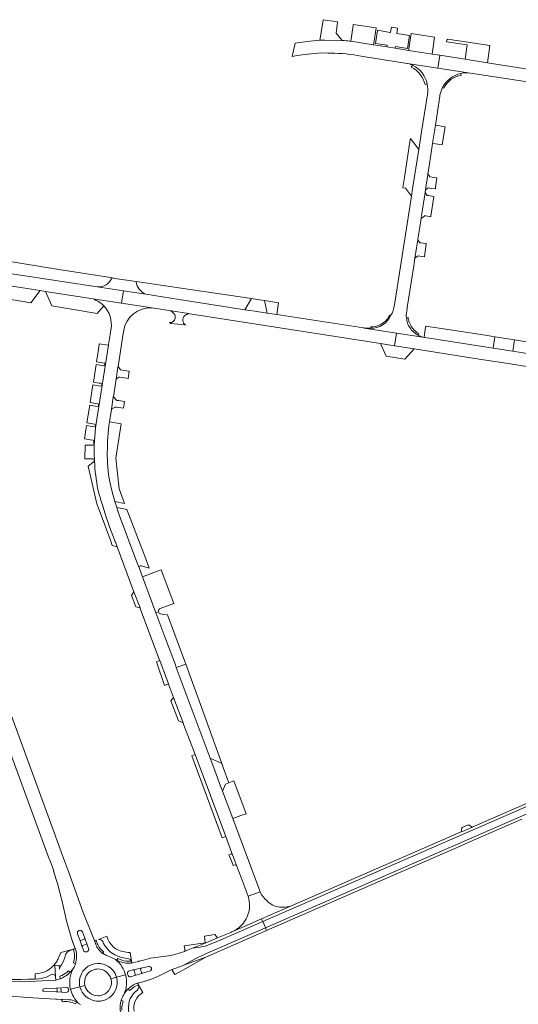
# Model space of a CAD drawing. Header units: metres. Extents: x 166325 to 190320, y 381923 to 404576.
# Tile 1042 of 1056: x 183725 to 184002, y 384244 to 384792. Entities that reach past the tile are written whole.
import ezdxf

# ---------------------------------------------------------------- set-up
doc = ezdxf.new("R2010")
doc.units = ezdxf.units.M
for name, color, linetype, lineweight in [('B-WE-VH-VERHARDING_ASFALT-GV', 8, 'Continuous', 18), ('B-WE-VH-VERHARDING_BETON-GV', 8, 'Continuous', 18), ('B-WE-VH-VERHARDING_BETONSTRAATSTEEN-GV', 8, 'Continuous', 18), ('B-WE-VH-VERHARDING_HALFVERHARDING-GV', 8, 'Continuous', 18)]:
    doc.layers.add(name, color=color, linetype=linetype, lineweight=lineweight)

msp = doc.modelspace()

# ---------------------------------------------------------------- linework, layer by layer
at = {"layer": 'B-WE-VH-VERHARDING_ASFALT-GV', "flags": 128}
for points in [[(183675.841, 384504.224), (183677.374, 384499.794), (183729.82, 384357.12), (183741.173, 384326.113), (183741.959, 384323.914), (183741.989, 384323.972), (183743.994, 384318.446), (183743.823, 384318.379), (183746.088, 384311.449), (183748.702, 384301.482), (183751.111, 384290.738), (183751.952, 384287.314), (183754.228, 384279.764), (183754.245, 384279.722), (183754.687, 384278.609), (183754.793, 384278.456), (183754.814, 384278.271), (183756.117, 384274.803)], [(183767.388, 384277.545), (183766.792, 384279.096), (183766.768, 384279.157), (183765.359, 384282.825), (183760.452, 384295.394), (183752.133, 384318.078), (183749.92, 384323.965), (183749.015, 384326.364), (183744.172, 384339.787), (183704.415, 384448.164)], [(184081.301, 384379.77), (184081.484, 384379.813), (184080.923, 384381.38), (184075.91, 384380.02), (184072.152, 384378.575), (184064.556, 384375.246), (183861.72, 384286.849), (183862.395, 384285.301), (183969.944, 384332.196), (183974.564, 384334.211), (184004.412, 384347.225)], [(184081.301, 384379.77), (184081.484, 384379.813), (184080.923, 384381.38), (184075.91, 384380.02), (184072.152, 384378.575), (184064.556, 384375.246), (183861.72, 384286.849), (183862.395, 384285.301), (183969.944, 384332.196), (183974.564, 384334.211), (184004.412, 384347.225)], [(183859.08, 384306.288), (183858.794, 384306.874), (183852.115, 384304.33)], [(183859.08, 384306.288), (183858.794, 384306.874), (183852.115, 384304.33)], [(183852.115, 384304.33), (183852.33, 384303.757)], [(183852.115, 384304.33), (183852.33, 384303.757)], [(183843.552, 384284.715), (183859.594, 384291.725), (183876.678, 384299.189)], [(183843.552, 384284.715), (183859.594, 384291.725), (183876.678, 384299.189)], [(183790.546, 384255.904), (183790.609, 384255.922), (183792.064, 384256.35), (183794.29, 384257.004), (183794.713, 384257.128), (183794.769, 384257.144), (183799.22, 384258.635), (183802.623, 384260.117), (183809.301, 384263.377), (183809.367, 384263.401), (183815.949, 384265.852), (183822.683, 384269.626), (183828.041, 384272.146), (183861.72, 384286.849), (183861.681, 384286.939), (183860.208, 384290.317)], [(183790.546, 384255.904), (183790.609, 384255.922), (183792.064, 384256.35), (183794.29, 384257.004), (183794.713, 384257.128), (183794.769, 384257.144), (183799.22, 384258.635), (183802.623, 384260.117), (183809.301, 384263.377), (183809.367, 384263.401), (183815.949, 384265.852), (183822.683, 384269.626), (183828.041, 384272.146), (183861.72, 384286.849), (183861.681, 384286.939), (183860.208, 384290.317)], [(183860.208, 384290.317), (183835.262, 384279.418), (183828.26, 384276.65)], [(183828.26, 384276.65), (183835.262, 384279.418), (183860.208, 384290.317)], [(183860.208, 384290.317), (183835.262, 384279.418), (183828.26, 384276.65)], [(183860.208, 384290.317), (183860.191, 384290.357), (183859.594, 384291.725), (183843.552, 384284.715)], [(183758.422, 384280.085), (183757.235, 384283.39)], [(183759.95, 384284.466), (183761.218, 384281.1), (183762.625, 384277.328)], [(183842.51, 384284.26), (183835.06, 384281.142), (183829.13, 384278.66), (183821.695, 384275.678), (183821.517, 384275.607)], [(183759.8, 384276.249), (183758.422, 384280.085)], [(183760.488, 384274.361), (183759.8, 384276.249)], [(183762.625, 384277.328), (183763.349, 384275.376)], [(183816.83, 384273.726), (183816.748, 384273.693), (183813.242, 384272.529), (183810.681, 384271.802), (183807.749, 384271.195), (183804.778, 384270.826)], [(183816.83, 384273.726), (183816.748, 384273.693), (183813.242, 384272.529), (183810.681, 384271.802), (183807.749, 384271.195), (183804.778, 384270.826)], [(183821.517, 384275.607), (183816.83, 384273.726)], [(183821.517, 384275.607), (183816.83, 384273.726)], [(183778.256, 384269.259), (183776.155, 384270.37), (183773.248, 384271.479)], [(183779.108, 384268.797), (183778.906, 384268.915), (183778.256, 384269.259)], [(183779.108, 384268.797), (183778.906, 384268.915), (183778.256, 384269.259)], [(183786.983, 384267.163), (183786.873, 384267.137), (183786.083, 384267.056)], [(183786.983, 384267.163), (183786.873, 384267.137), (183786.083, 384267.056)], [(183793.83, 384268.871), (183791.29, 384268.174), (183791.084, 384268.126), (183787.819, 384267.359), (183787.313, 384267.24), (183786.983, 384267.163)], [(183793.83, 384268.871), (183791.29, 384268.174), (183791.084, 384268.126), (183787.819, 384267.359), (183787.313, 384267.24), (183786.983, 384267.163)], [(183749.927, 384259.637), (183748.929, 384259.055), (183748.085, 384258.672), (183747.497, 384258.474), (183745.133, 384257.68), (183745.121, 384257.676), (183745.036, 384257.647), (183737.47, 384257.318), (183730.37, 384257.008), (183708.167, 384257.309), (183701.939, 384257.675), (183695.746, 384258.429), (183686.14, 384259.933), (183676.575, 384261.679), (183667.336, 384263.821)], [(183786.121, 384262.939), (183788.061, 384263.364), (183788.172, 384263.388), (183789.259, 384263.625), (183792.196, 384264.266), (183792.688, 384264.373)], [(183786.121, 384262.939), (183788.061, 384263.364), (183788.172, 384263.388), (183789.259, 384263.625), (183792.196, 384264.266), (183792.688, 384264.373)], [(183797.278, 384262.692), (183793.421, 384261.563), (183793.011, 384261.44), (183790.403, 384260.657), (183788.979, 384260.229)], [(183797.278, 384262.692), (183793.421, 384261.563), (183793.011, 384261.44), (183790.403, 384260.657), (183788.979, 384260.229)], [(183792.688, 384264.373), (183796.617, 384265.226)], [(183792.688, 384264.373), (183796.617, 384265.226)], [(183783.951, 384260.638), (183778.902, 384259.318)], [(183778.902, 384259.318), (183783.951, 384260.638)], [(183785.062, 384260.928), (183785.009, 384261.146)], [(183785.062, 384260.928), (183785.009, 384261.146)], [(183785.115, 384260.711), (183785.062, 384260.928)], [(183785.115, 384260.711), (183785.062, 384260.928)], [(183788.979, 384260.229), (183786.906, 384259.602)], [(183788.979, 384260.229), (183786.906, 384259.602)], [(183737.959, 384252.01), (183737.967, 384252.295)], [(183738.475, 384252.836), (183745.29, 384253.159), (183748.418, 384253.47)], [(183745.412, 384251.127), (183738.486, 384251.477)], [(183750.762, 384250.85), (183748.54, 384250.968), (183745.412, 384251.127)], [(183748.418, 384253.47), (183750.825, 384253.732)], [(183758.59, 384254.022), (183753.31, 384252.651)], [(183753.31, 384252.651), (183758.59, 384254.022)], [(183789.453, 384255.583), (183790.267, 384255.933), (183790.546, 384255.904)], [(183789.453, 384255.583), (183790.267, 384255.933), (183790.546, 384255.904)], [(183703.981, 384250.325), (183729.264, 384248.053), (183744.909, 384247.169), (183745.89, 384247.114), (183748.984, 384246.971), (183752.598, 384246.795)]]:
    msp.add_lwpolyline(points, dxfattribs=at)
for points in [[(184063.703, 384380.687), (184063.487, 384380.594), (183976.687, 384342.769), (183976.437, 384342.66), (183971.248, 384340.399), (183970.669, 384340.147), (183876.678, 384299.189), (183859.594, 384291.725), (183860.191, 384290.357), (183860.208, 384290.317), (184063.687, 384378.988), (184064.84, 384379.489), (184070.933, 384382.132), (184074.95, 384383.584), (184079.663, 384384.901), (184079.266, 384386.009), (184079.15, 384386.334), (184079.027, 384386.304), (184076.873, 384385.766), (184074.699, 384385.088), (184072.664, 384384.39), (184070.45, 384383.552), (184068.336, 384382.674)], [(184063.703, 384380.687), (184063.487, 384380.594), (183976.687, 384342.769), (183976.437, 384342.66), (183971.248, 384340.399), (183970.669, 384340.147), (183876.678, 384299.189), (183859.594, 384291.725), (183860.191, 384290.357), (183860.208, 384290.317), (184063.687, 384378.988), (184064.84, 384379.489), (184070.933, 384382.132), (184074.95, 384383.584), (184079.663, 384384.901), (184079.266, 384386.009), (184079.15, 384386.334), (184079.027, 384386.304), (184076.873, 384385.766), (184074.699, 384385.088), (184072.664, 384384.39), (184070.45, 384383.552), (184068.336, 384382.674)], [(184079.663, 384384.901), (184074.95, 384383.584), (184070.933, 384382.132), (184064.84, 384379.489), (184063.687, 384378.988), (183860.208, 384290.317), (183861.681, 384286.939), (183861.72, 384286.849), (184064.556, 384375.246), (184072.152, 384378.575), (184075.91, 384380.02), (184080.923, 384381.38), (184080.878, 384381.506), (184079.775, 384384.587)], [(184079.663, 384384.901), (184074.95, 384383.584), (184070.933, 384382.132), (184064.84, 384379.489), (184063.687, 384378.988), (183860.208, 384290.317), (183861.681, 384286.939), (183861.72, 384286.849), (184064.556, 384375.246), (184072.152, 384378.575), (184075.91, 384380.02), (184080.923, 384381.38), (184080.878, 384381.506), (184079.775, 384384.587)], [(183862.395, 384285.301), (183861.72, 384286.849), (183828.041, 384272.146), (183822.683, 384269.626), (183815.949, 384265.852), (183817.27, 384266.344), (183828.54, 384270.54)], [(183862.395, 384285.301), (183861.72, 384286.849), (183828.041, 384272.146), (183822.683, 384269.626), (183815.949, 384265.852), (183817.27, 384266.344), (183828.54, 384270.54)]]:
    msp.add_lwpolyline(points, close=True, dxfattribs=at)
at = {"layer": 'B-WE-VH-VERHARDING_ASFALT-GV'}
for points in [[(183862.669, 384301.731, -0.0891484), (183859.08, 384306.288)], [(183862.669, 384301.731, -0.0891484), (183859.08, 384306.288)], [(183852.33, 384303.757, -0.0659198), (183852.905, 384299.221)], [(183852.33, 384303.757, -0.0659198), (183852.905, 384299.221)], [(183868.789, 384298.45, -0.1577242), (183862.669, 384301.731)], [(183868.789, 384298.45, -0.1577242), (183862.669, 384301.731)], [(183852.469, 384295.448, -0.1312707), (183848.579, 384288.499)], [(183852.469, 384295.448, -0.1312707), (183848.579, 384288.499)], [(183852.905, 384299.221, -0.0545741), (183852.469, 384295.448)], [(183852.905, 384299.221, -0.0545741), (183852.469, 384295.448)], [(183876.678, 384299.189, -0.122078), (183868.789, 384298.45)], [(183876.678, 384299.189, -0.122078), (183868.789, 384298.45)], [(183757.235, 384283.39, -0.4233615), (183758.093, 384285.303)], [(183758.093, 384285.303, -0.4063078), (183759.95, 384284.466)], [(183843.552, 384284.715, -0.0181298), (183842.51, 384284.26)], [(183848.579, 384288.499, -0.0990782), (183843.552, 384284.715)], [(183848.579, 384288.499, -0.0990782), (183843.552, 384284.715)], [(183756.117, 384274.803, -0.1628542), (183756.055, 384266.759)], [(183762.467, 384273.476, -0.4197924), (183760.488, 384274.361)], [(183763.349, 384275.376, -0.4002413), (183762.467, 384273.476)], [(183771.206, 384272.586, -0.15414), (183767.388, 384277.545)], [(183773.248, 384271.479, -0.0562469), (183771.206, 384272.586)], [(183822.392, 384275.669, -0.0069035), (183821.517, 384275.607)], [(183821.517, 384275.607, 0.0069035), (183822.392, 384275.669)], [(183822.392, 384275.669, -0.0069035), (183821.517, 384275.607)], [(183828.26, 384276.65, -0.0410622), (183822.392, 384275.669)], [(183822.392, 384275.669, 0.0410622), (183828.26, 384276.65)], [(183828.26, 384276.65, -0.0410622), (183822.392, 384275.669)], [(183765.106, 384266.338, -0.3200101), (183776.893, 384263.172)], [(183778.256, 384269.259, -0.0889948), (183782.082, 384264.984)], [(183778.256, 384269.259, -0.0889948), (183782.082, 384264.984)], [(183782.082, 384264.984, 0.0889948), (183778.256, 384269.259)], [(183786.083, 384267.056, -0.1383556), (183779.108, 384268.797)], [(183786.083, 384267.056, -0.1383556), (183779.108, 384268.797)], [(183804.778, 384270.826, 0.0519792), (183793.83, 384268.871)], [(183804.778, 384270.826, 0.0519792), (183793.83, 384268.871)], [(183753.182, 384262.068, -0.0808839), (183749.927, 384259.637)], [(183753.31, 384252.651, -0.1903715), (183754.945, 384264.37)], [(183754.945, 384264.37, 0.1903715), (183753.31, 384252.651)], [(183754.945, 384264.37, -0.0578055), (183753.182, 384262.068)], [(183756.055, 384266.759, -0.0518063), (183754.945, 384264.37)], [(183758.34, 384257.683, -0.2622187), (183764.383, 384266.037)], [(183764.383, 384266.037, -0.0177784), (183765.106, 384266.338)], [(183776.893, 384263.172, -0.1045588), (183778.902, 384259.318)], [(183782.082, 384264.984, -0.0733018), (183783.951, 384260.638)], [(183782.082, 384264.984, -0.0733018), (183783.951, 384260.638)], [(183783.951, 384260.638, 0.0733018), (183782.082, 384264.984)], [(183785.009, 384261.146, -0.4208684), (183786.121, 384262.939)], [(183785.009, 384261.146, -0.4208684), (183786.121, 384262.939)], [(183796.617, 384265.226, -1.0689982), (183797.278, 384262.692)], [(183796.617, 384265.226, -1.0689982), (183797.278, 384262.692)], [(183758.59, 384254.022, -0.0879358), (183758.34, 384257.683)], [(183778.902, 384259.318, -0.3680252), (183773.185, 384246.952)], [(183783.951, 384260.638, -0.1704499), (183783.116, 384249.919)], [(183783.951, 384260.638, -0.1704499), (183783.116, 384249.919)], [(183783.116, 384249.919, 0.1704499), (183783.951, 384260.638)], [(183786.906, 384259.602, -0.399285), (183785.115, 384260.711)], [(183786.906, 384259.602, -0.399285), (183785.115, 384260.711)], [(183738.486, 384251.477, -0.4188653), (183737.959, 384252.01)], [(183737.967, 384252.295, -0.412816), (183738.475, 384252.836)], [(183752.345, 384252.4, -0.4663249), (183750.762, 384250.85)], [(183750.825, 384253.732, -0.4081179), (183752.345, 384252.4)], [(183757.666, 384244.967, -0.1398356), (183753.31, 384252.651)], [(183753.31, 384252.651, 0.1398356), (183757.666, 384244.967)], [(183763.548, 384247.429, -0.2037286), (183758.59, 384254.022)], [(183783.116, 384249.919, -0.0592567), (183785.292, 384252.667)], [(183783.116, 384249.919, -0.0592567), (183785.292, 384252.667)], [(183785.292, 384252.667, -0.0860501), (183789.453, 384255.583)], [(183785.292, 384252.667, -0.0860501), (183789.453, 384255.583)], [(183752.598, 384246.795, -0.1079458), (183756.718, 384245.564)], [(183756.718, 384245.564, -0.0280039), (183757.666, 384244.967)], [(183772.267, 384246.587, -0.2174551), (183763.548, 384247.429)], [(183773.185, 384246.952, -0.022745), (183772.267, 384246.587)], [(183781.457, 384238.146, -0.1297929), (183781.356, 384245.735)], [(183781.356, 384245.735, -0.0127561), (183781.57, 384246.503)], [(183781.57, 384246.503, -0.0632586), (183783.116, 384249.919)], [(183757.666, 384244.967, -0.0393822), (183758.87, 384243.964)]]:
    msp.add_lwpolyline(points, format="xyb", dxfattribs=at)
at = {"layer": 'B-WE-VH-VERHARDING_BETON-GV', "flags": 128}
for points in [[(183943.587, 384766.496), (183942.836, 384765.498)], [(183943.587, 384766.496), (183942.836, 384765.498)], [(183970.664, 384760.903), (183970.402, 384761.975)], [(183970.664, 384760.903), (183970.402, 384761.975)], [(183950.562, 384755.735), (183951.737, 384756.103)], [(183950.562, 384755.735), (183951.737, 384756.103)], [(183960.28, 384754.196), (183960.895, 384753.708)], [(183960.28, 384754.196), (183960.895, 384753.708)], [(183931.379, 384627.266), (183930.725, 384627.345)], [(183931.379, 384627.266), (183930.725, 384627.345)], [(183941.057, 384626.146), (183940.807, 384626.098), (183940.097, 384625.965)], [(183941.057, 384626.146), (183940.807, 384626.098), (183940.097, 384625.965)], [(183920.3, 384621.102), (183920.285, 384620.218)], [(183920.3, 384621.102), (183920.285, 384620.218)], [(183946.565, 384616.472), (183946.566, 384616.471), (183946.567, 384616.471)], [(183946.565, 384616.472), (183946.566, 384616.471), (183946.567, 384616.471)], [(183946.567, 384616.471), (183946.989, 384617.091)], [(183946.567, 384616.471), (183946.989, 384617.091)], [(183946.989, 384617.091), (183947.08, 384617.224)], [(183946.989, 384617.091), (183947.08, 384617.224)], [(183766.768, 384279.157), (183766.792, 384279.096)], [(183766.792, 384279.096), (183767.388, 384277.545)], [(183767.621, 384279.863), (183767.148, 384279.684), (183766.949, 384279.592)], [(183767.972, 384278.869), (183767.621, 384279.863)], [(183755.436, 384275.088), (183755.025, 384274.942), (183754.822, 384274.87)], [(183771.206, 384272.586), (183771.838, 384273.304), (183771.275, 384273.8)], [(183755.004, 384267.287), (183756.055, 384266.759)], [(183781.882, 384268.763), (183779.572, 384269.777), (183779.108, 384268.797)], [(183786.083, 384267.056), (183786.873, 384267.137), (183786.983, 384267.163), (183787.263, 384267.395), (183787.279, 384267.491), (183787.324, 384267.754), (183787.274, 384267.898), (183787.192, 384268.133)], [(183787.192, 384268.133), (183787.145, 384268.266)], [(183753.182, 384262.068), (183752.128, 384262.835)], [(183788.061, 384263.364), (183786.121, 384262.939)], [(183788.172, 384263.388), (183788.061, 384263.364)], [(183789.326, 384260.877), (183788.72, 384263.002), (183788.518, 384263.298), (183788.172, 384263.388)], [(183792.312, 384263.743), (183792.786, 384261.956)], [(183796.617, 384265.226), (183792.688, 384264.373)], [(183793.421, 384261.563), (183797.278, 384262.692)], [(183747.445, 384259.839), (183747.404, 384259.825), (183747.497, 384258.474), (183748.085, 384258.672), (183748.929, 384259.055), (183749.927, 384259.637)], [(183775.786, 384258.503), (183778.902, 384259.318)], [(183778.902, 384259.318), (183775.786, 384258.503)], [(183785.009, 384261.146), (183785.062, 384260.928)], [(183785.062, 384260.928), (183785.115, 384260.711)], [(183786.906, 384259.602), (183788.979, 384260.229)], [(183737.967, 384252.295), (183737.959, 384252.01)], [(183745.29, 384253.159), (183738.475, 384252.836)], [(183738.486, 384251.477), (183745.412, 384251.127)], [(183745.967, 384251.636), (183745.881, 384252.696)], [(183747.968, 384252.914), (183748.064, 384251.478), (183748.209, 384251.136), (183748.54, 384250.968)], [(183750.825, 384253.732), (183748.418, 384253.47)], [(183748.54, 384250.968), (183750.762, 384250.85)], [(183758.59, 384254.022), (183761.344, 384254.738)], [(183761.344, 384254.738), (183758.59, 384254.022)], [(183785.292, 384252.667), (183786.082, 384251.841)], [(183788.684, 384253.883), (183791.046, 384255.084), (183790.971, 384255.3), (183790.87, 384255.593), (183790.74, 384255.782), (183790.662, 384255.831), (183790.546, 384255.904)], [(183790.546, 384255.904), (183790.267, 384255.933), (183789.453, 384255.583)], [(183748.444, 384246.465), (183748.618, 384245.693)], [(183752.598, 384246.795), (183748.984, 384246.971)], [(183756.126, 384244.53), (183756.718, 384245.564)], [(183782.593, 384246.081), (183781.57, 384246.503)]]:
    msp.add_lwpolyline(points, dxfattribs=at)
at = {"layer": 'B-WE-VH-VERHARDING_BETON-GV'}
for points in [[(183942.836, 384765.498, -0.2181414), (183950.562, 384755.735)], [(183942.836, 384765.498, -0.2181414), (183950.562, 384755.735)], [(183951.737, 384756.103, 0.2351798), (183943.587, 384766.496)], [(183951.737, 384756.103, 0.2351798), (183943.587, 384766.496)], [(183970.402, 384761.975, 0.2200395), (183960.28, 384754.196)], [(183970.402, 384761.975, 0.2200395), (183960.28, 384754.196)], [(183960.895, 384753.708, -0.259624), (183970.664, 384760.903)], [(183960.895, 384753.708, -0.259624), (183970.664, 384760.903)], [(183920.285, 384620.218, 0.3003093), (183931.379, 384627.266)], [(183920.285, 384620.218, 0.3003093), (183931.379, 384627.266)], [(183929.332, 384625.158, -0.236258), (183920.3, 384621.102)], [(183929.332, 384625.158, -0.236258), (183920.3, 384621.102)], [(183930.725, 384627.345, -0.0587433), (183929.332, 384625.158)], [(183930.725, 384627.345, -0.0587433), (183929.332, 384625.158)], [(183940.097, 384625.965, 0.250054), (183946.565, 384616.472)], [(183940.097, 384625.965, 0.250054), (183946.565, 384616.472)], [(183941.72, 384623.583, -0.0534114), (183941.057, 384626.146)], [(183941.72, 384623.583, -0.0534114), (183941.057, 384626.146)], [(183943.186, 384620.809, -0.0632955), (183941.72, 384623.583)], [(183943.186, 384620.809, -0.0632955), (183941.72, 384623.583)], [(183943.676, 384620.158, -0.0149721), (183943.186, 384620.809)], [(183943.676, 384620.158, -0.0149721), (183943.186, 384620.809)], [(183945.031, 384618.724, -0.0397977), (183943.676, 384620.158)], [(183945.031, 384618.724, -0.0397977), (183943.676, 384620.158)], [(183947.08, 384617.224, -0.0509578), (183945.031, 384618.724)], [(183947.08, 384617.224, -0.0509578), (183945.031, 384618.724)], [(183766.812, 384279.462, 0.2097283), (183766.768, 384279.157)], [(183766.949, 384279.592, 0.1310942), (183766.812, 384279.462)], [(183771.275, 384273.8, -0.1354706), (183767.972, 384278.869)], [(183754.822, 384274.87, -0.1645756), (183755.004, 384267.287)], [(183756.117, 384274.803, 0.4304478), (183755.436, 384275.088)], [(183756.055, 384266.759, 0.1628542), (183756.117, 384274.803)], [(183767.388, 384277.545, 0.15414), (183771.206, 384272.586)], [(183776.893, 384263.172, 0.3200101), (183765.106, 384266.338)], [(183779.108, 384268.797, 0.1383556), (183786.083, 384267.056)], [(183787.145, 384268.266, -0.1088535), (183781.882, 384268.763)], [(183751.224, 384261.993, -0.0905073), (183747.445, 384259.839)], [(183749.927, 384259.637, 0.0808839), (183753.182, 384262.068)], [(183752.128, 384262.835, -0.0251687), (183751.224, 384261.993)], [(183764.383, 384266.037, 0.2622187), (183758.34, 384257.683)], [(183761.344, 384254.738, -0.3839497), (183766.16, 384263.489)], [(183765.106, 384266.338, 0.0177784), (183764.383, 384266.037)], [(183766.16, 384263.489, -0.0786577), (183768.46, 384263.902)], [(183768.46, 384263.902, -0.3400363), (183775.786, 384258.503)], [(183778.902, 384259.318, 0.1045588), (183776.893, 384263.172)], [(183786.121, 384262.939, 0.4208684), (183785.009, 384261.146)], [(183792.298, 384263.914, 0.0818019), (183792.312, 384263.743)], [(183792.688, 384264.373, 0.3216323), (183792.298, 384263.914)], [(183792.786, 384261.956, 0.1379425), (183792.934, 384261.707)], [(183792.934, 384261.707, 0.2461373), (183793.421, 384261.563)], [(183797.278, 384262.692, 1.0689982), (183796.617, 384265.226)], [(183758.34, 384257.683, 0.0879358), (183758.59, 384254.022)], [(183775.786, 384258.503, -0.3906436), (183771.247, 384249.454)], [(183773.185, 384246.952, 0.3680252), (183778.902, 384259.318)], [(183785.115, 384260.711, 0.399285), (183786.906, 384259.602)], [(183788.979, 384260.229, 0.3870831), (183789.326, 384260.877)], [(183737.959, 384252.01, 0.4188653), (183738.486, 384251.477)], [(183738.475, 384252.836, 0.412816), (183737.967, 384252.295)], [(183745.881, 384252.696, 0.400465), (183745.29, 384253.159)], [(183745.412, 384251.127, 0.4154499), (183745.967, 384251.636)], [(183748.418, 384253.47, 0.3956328), (183747.968, 384252.914)], [(183750.762, 384250.85, 0.4663249), (183752.345, 384252.4)], [(183752.345, 384252.4, 0.4081179), (183750.825, 384253.732)], [(183758.59, 384254.022, 0.2037286), (183763.548, 384247.429)], [(183768.765, 384248.975, -0.3542239), (183761.344, 384254.738)], [(183789.453, 384255.583, 0.0860501), (183785.292, 384252.667)], [(183786.082, 384251.841, -0.0305995), (183788.684, 384253.883)], [(183748.984, 384246.971, 0.3996305), (183748.444, 384246.465)], [(183748.618, 384245.693, -0.1538176), (183756.126, 384244.53)], [(183756.718, 384245.564, 0.1079458), (183752.598, 384246.795)], [(183763.548, 384247.429, 0.2174551), (183772.267, 384246.587)], [(183771.247, 384249.454, -0.085108), (183768.765, 384248.975)], [(183772.267, 384246.587, 0.022745), (183773.185, 384246.952)], [(183781.356, 384245.735, 0.1297929), (183781.457, 384238.146)], [(183781.57, 384246.503, 0.0127561), (183781.356, 384245.735)], [(183782.174, 384244.538, -0.0201861), (183782.593, 384246.081)], [(183781.874, 384241.08, -0.0479946), (183782.174, 384244.538)]]:
    msp.add_lwpolyline(points, format="xyb", dxfattribs=at)
at = {"layer": 'B-WE-VH-VERHARDING_BETONSTRAATSTEEN-GV', "flags": 128}
for points in [[(183891.976, 384780.407), (183894.722, 384780.398), (183904.008, 384780.369), (183904.473, 384780.338), (183900.979, 384784.359), (183901.763, 384790.578), (183901.738, 384790.582), (183893.914, 384791.862), (183893.832, 384791.38), (183891.984, 384780.457)], [(183891.976, 384780.407), (183894.722, 384780.398), (183904.008, 384780.369), (183904.473, 384780.338), (183900.979, 384784.359), (183901.763, 384790.578), (183901.738, 384790.582), (183893.914, 384791.862), (183893.832, 384791.38), (183891.984, 384780.457)], [(183921.884, 384777.876), (183922.023, 384778.816), (183923.292, 384787.365), (183910.59, 384789.246), (183910.502, 384788.589), (183909.271, 384779.86)], [(183921.884, 384777.876), (183922.023, 384778.816), (183923.292, 384787.365), (183910.59, 384789.246), (183910.502, 384788.589), (183909.271, 384779.86)], [(183931.759, 384787.687), (183931.506, 384786.05), (183931.311, 384784.784), (183931.057, 384784.825), (183927.986, 384785.314), (183924.012, 384785.948), (183923.985, 384785.769), (183922.9, 384778.675), (183929.429, 384777.618), (183929.281, 384776.713), (183933.845, 384775.995), (183933.998, 384776.879), (183940.662, 384775.801), (183941.865, 384783.102), (183934.731, 384784.239), (183934.926, 384785.501), (183935.182, 384787.159)], [(183931.759, 384787.687), (183931.506, 384786.05), (183931.311, 384784.784), (183931.057, 384784.825), (183927.986, 384785.314), (183924.012, 384785.948), (183923.985, 384785.769), (183922.9, 384778.675), (183929.429, 384777.618), (183929.281, 384776.713), (183933.845, 384775.995), (183933.998, 384776.879), (183940.662, 384775.801), (183941.865, 384783.102), (183934.731, 384784.239), (183934.926, 384785.501), (183935.182, 384787.159)], [(183942.858, 384784.227), (183941.554, 384775.657), (183941.55, 384775.658), (183941.42, 384774.804), (183954.427, 384772.758), (183955.842, 384782.222)], [(183942.858, 384784.227), (183941.554, 384775.657), (183941.55, 384775.658), (183941.42, 384774.804), (183954.427, 384772.758), (183955.842, 384782.222)], [(183972.829, 384769.864), (183985.177, 384767.922), (183986.529, 384777.459), (183974.236, 384779.37), (183963.063, 384781.106), (183963.001, 384780.671), (183962.685, 384780.719), (183962.499, 384779.58), (183974.007, 384777.822)], [(183972.829, 384769.864), (183985.177, 384767.922), (183986.529, 384777.459), (183974.236, 384779.37), (183963.063, 384781.106), (183963.001, 384780.671), (183962.685, 384780.719), (183962.499, 384779.58), (183974.007, 384777.822)], [(184059.868, 384756.202), (184059.234, 384756.301), (184058.431, 384756.426), (184052.809, 384757.302), (184052.491, 384757.352), (184040.551, 384759.213), (184025.202, 384761.627), (183985.177, 384767.922), (183972.829, 384769.864), (183958.708, 384772.085), (183958.69, 384771.973), (183957.592, 384764.991), (183975.784, 384762.211), (184018.441, 384755.544), (184027.502, 384754.128), (184028.322, 384754), (184036.652, 384752.715), (184069.458, 384747.655), (184081.673, 384745.928), (184083.335, 384745.699), (184084.307, 384751.893), (184082.447, 384752.231), (184082.508, 384752.678)], [(184059.868, 384756.202), (184059.234, 384756.301), (184058.431, 384756.426), (184052.809, 384757.302), (184052.491, 384757.352), (184040.551, 384759.213), (184025.202, 384761.627), (183985.177, 384767.922), (183972.829, 384769.864), (183958.708, 384772.085), (183958.69, 384771.973), (183957.592, 384764.991), (183975.784, 384762.211), (184018.441, 384755.544), (184027.502, 384754.128), (184028.322, 384754), (184036.652, 384752.715), (184069.458, 384747.655), (184081.673, 384745.928), (184083.335, 384745.699), (184084.307, 384751.893), (184082.447, 384752.231), (184082.508, 384752.678)], [(183961.631, 384732.3), (183956.297, 384733.218), (183954.734, 384723.115), (183956.299, 384722.862), (183960.018, 384722.261), (183960.045, 384722.429)], [(183961.631, 384732.3), (183956.297, 384733.218), (183954.734, 384723.115), (183956.299, 384722.862), (183960.018, 384722.261), (183960.045, 384722.429)], [(183947.001, 384719.748), (183942.386, 384725.739), (183942.31, 384725.247), (183939.073, 384704.158), (183938.196, 384698.443), (183938.18, 384698.337), (183939.564, 384698.123), (183942.928, 384693.653), (183942.931, 384693.674), (183943.56, 384697.705)], [(183947.001, 384719.748), (183942.386, 384725.739), (183942.31, 384725.247), (183939.073, 384704.158), (183938.196, 384698.443), (183938.18, 384698.337), (183939.564, 384698.123), (183942.928, 384693.653), (183942.931, 384693.674), (183943.56, 384697.705)], [(183956.259, 384697.735), (183956.398, 384698.454), (183957.059, 384703.835), (183957.062, 384703.855), (183956.948, 384703.876), (183953.209, 384704.55), (183952.598, 384705.48), (183952.118, 384706.21), (183952.037, 384705.687), (183950.771, 384697.505), (183950.72, 384697.172), (183951.231, 384697.583), (183952.165, 384698.333), (183954.049, 384698.058)], [(183956.259, 384697.735), (183956.398, 384698.454), (183957.059, 384703.835), (183957.062, 384703.855), (183956.948, 384703.876), (183953.209, 384704.55), (183952.598, 384705.48), (183952.118, 384706.21), (183952.037, 384705.687), (183950.771, 384697.505), (183950.72, 384697.172), (183951.231, 384697.583), (183952.165, 384698.333), (183954.049, 384698.058)], [(183955.459, 384693.592), (183952.362, 384693.998), (183951.706, 384694.084), (183950.5, 384695.753), (183948.867, 384685.194), (183948.36, 384681.917), (183948.267, 384681.316), (183950.345, 384682.83), (183950.402, 384682.872), (183950.877, 384682.789), (183953.692, 384682.295), (183953.737, 384682.564), (183955.408, 384693.327)], [(183955.459, 384693.592), (183952.362, 384693.998), (183951.706, 384694.084), (183950.5, 384695.753), (183948.867, 384685.194), (183948.36, 384681.917), (183948.267, 384681.316), (183950.345, 384682.83), (183950.402, 384682.872), (183950.877, 384682.789), (183953.692, 384682.295), (183953.737, 384682.564), (183955.408, 384693.327)], [(183951.212, 384667.306), (183948.148, 384667.729), (183947.689, 384667.792), (183946.441, 384669.512), (183945.743, 384665.002), (183944.846, 384659.207), (183946.626, 384660.529), (183948.611, 384660.211), (183950.264, 384659.946), (183950.283, 384660.073), (183951.179, 384667.105)], [(183951.212, 384667.306), (183948.148, 384667.729), (183947.689, 384667.792), (183946.441, 384669.512), (183945.743, 384665.002), (183944.846, 384659.207), (183946.626, 384660.529), (183948.611, 384660.211), (183950.264, 384659.946), (183950.283, 384660.073), (183951.179, 384667.105)], [(183731.223, 384634.449), (183736.425, 384641.235), (183726.822, 384642.734), (183714.885, 384644.579), (183714.396, 384644.635), (183711.639, 384644.953), (183715.149, 384636.801), (183716.612, 384636.601), (183722.573, 384635.79)], [(183798.696, 384631.541), (183809.149, 384629.908), (183809.542, 384629.847), (183819.008, 384628.369), (183819.696, 384628.261), (183925.673, 384611.708), (183933.501, 384610.485), (183934.603, 384617.582), (183916.684, 384620.378), (183916.452, 384620.412), (183916.22, 384620.45), (183868.05, 384627.821), (183862.773, 384628.629), (183855.896, 384629.692), (183850.314, 384630.555), (183813.767, 384636.205), (183795.286, 384639.167), (183782.757, 384641.099), (183781.668, 384634.186)], [(183798.696, 384631.541), (183809.149, 384629.908), (183809.542, 384629.847), (183819.008, 384628.369), (183819.696, 384628.261), (183925.673, 384611.708), (183933.501, 384610.485), (183934.603, 384617.582), (183916.684, 384620.378), (183916.452, 384620.412), (183916.22, 384620.45), (183868.05, 384627.821), (183862.773, 384628.629), (183855.896, 384629.692), (183850.314, 384630.555), (183813.767, 384636.205), (183795.286, 384639.167), (183782.757, 384641.099), (183781.668, 384634.186)], [(183862.773, 384628.629), (183861.183, 384635.649), (183856.887, 384636.282), (183853.963, 384636.713), (183850.314, 384630.555), (183855.896, 384629.692)], [(183862.773, 384628.629), (183861.183, 384635.649), (183856.887, 384636.282), (183853.963, 384636.713), (183850.314, 384630.555), (183855.896, 384629.692)], [(183862.773, 384628.629), (183868.05, 384627.821), (183868.927, 384634.472), (183862.366, 384635.475), (183861.183, 384635.649)], [(183862.773, 384628.629), (183868.05, 384627.821), (183868.927, 384634.472), (183862.366, 384635.475), (183861.183, 384635.649)], [(183950.858, 384621.452), (183950.529, 384619.507), (183949.997, 384615.528), (183949.951, 384615.187), (183952.985, 384614.713), (183988.366, 384609.172), (183989.365, 384615.548), (183984.125, 384616.371)], [(183950.858, 384621.452), (183950.529, 384619.507), (183949.997, 384615.528), (183949.951, 384615.187), (183952.985, 384614.713), (183988.366, 384609.172), (183989.365, 384615.548), (183984.125, 384616.371)], [(183999.331, 384607.455), (184000.328, 384613.827), (183989.365, 384615.548), (183988.366, 384609.172)], [(183999.331, 384607.455), (184000.328, 384613.827), (183989.365, 384615.548), (183988.366, 384609.172)], [(184025.768, 384609.878), (184005.872, 384612.956), (184000.328, 384613.827), (183999.331, 384607.455), (184024.765, 384603.472)], [(184025.768, 384609.878), (184005.872, 384612.956), (184000.328, 384613.827), (183999.331, 384607.455), (184024.765, 384603.472)], [(183925.673, 384611.708), (183928.967, 384604.747), (183939.243, 384603.147), (183944.474, 384608.771), (183933.501, 384610.485)], [(183925.673, 384611.708), (183928.967, 384604.747), (183939.243, 384603.147), (183944.474, 384608.771), (183933.501, 384610.485)], [(183784.561, 384596.615), (183781.117, 384597.19), (183779.78, 384598.928), (183779.729, 384598.599), (183778.693, 384591.954), (183778.682, 384591.886), (183779.68, 384592.657), (183780.261, 384593.106), (183780.754, 384593.026), (183783.275, 384592.618), (183785.313, 384592.289), (183785.945, 384596.384)], [(183783.351, 384579.571), (183780.216, 384579.983), (183780.195, 384579.985), (183779.18, 384580.118), (183778.784, 384580.514), (183777.162, 384582.137), (183777.129, 384581.928), (183776.096, 384575.304), (183778.11, 384576.367), (183778.144, 384576.362), (183778.816, 384576.27), (183778.817, 384576.27), (183778.821, 384576.269), (183782.758, 384575.73)], [(183784.675, 384519.523), (183778.998, 384520.567), (183779.713, 384518.499), (183780.468, 384516.446), (183789.735, 384491.665), (183791.603, 384486.671), (183791.577, 384487.276), (183791.8, 384487.839), (183792.279, 384488.108), (183792.829, 384488.11), (183797.058, 384486.803), (183794.57, 384493.474), (183792.101, 384500.096)], [(183788.622, 384473.698), (183787.204, 384471.612), (183789.641, 384465.329), (183791.993, 384464.699)], [(183807.838, 384422.41), (183802.934, 384435.494), (183801.093, 384434.804), (183805.676, 384421.6)], [(183810.65, 384414.91), (183809.207, 384412.999), (183813.428, 384401.842), (183815.975, 384400.707)], [(183822.57, 384383.12), (183820.717, 384382.504), (183837.725, 384336.842), (183839.65, 384337.57)], [(183841.453, 384367.333), (183838.201, 384376.015), (183837.413, 384378.207), (183830.983, 384381.173), (183833.558, 384374.28), (183836.803, 384365.596), (183837.84, 384362.819), (183839.553, 384366.623)], [(183843.52, 384347.614), (183847.961, 384349.219), (183850.965, 384350.168), (183844.112, 384368.5), (183841.453, 384367.333), (183839.553, 384366.623), (183837.84, 384362.819)], [(183970.982, 384342.473), (183970.669, 384340.147), (183971.248, 384340.399), (183976.437, 384342.66), (183976.687, 384342.769), (183974.722, 384344.151), (183974.132, 384343.886), (183971.072, 384342.513)], [(183970.982, 384342.473), (183970.669, 384340.147), (183971.248, 384340.399), (183976.437, 384342.66), (183976.687, 384342.769), (183974.722, 384344.151), (183974.132, 384343.886), (183971.072, 384342.513)], [(183828.149, 384278.506), (183829.13, 384278.66), (183835.06, 384281.142), (183833.67, 384283.01), (183827.898, 384282.198)]]:
    msp.add_lwpolyline(points, close=True, dxfattribs=at)
for points in [[(183904.473, 384780.338), (183904.008, 384780.369), (183894.722, 384780.398), (183891.976, 384780.407), (183886.424, 384779.939), (183878.338, 384778.833), (183876.538, 384771.417), (183879.423, 384771.888), (183885.362, 384772.669), (183892.781, 384773.369), (183896.526, 384773.321), (183900.268, 384773.175)], [(183904.473, 384780.338), (183904.008, 384780.369), (183894.722, 384780.398), (183891.976, 384780.407), (183886.424, 384779.939), (183878.338, 384778.833), (183876.538, 384771.417), (183879.423, 384771.888), (183885.362, 384772.669), (183892.781, 384773.369), (183896.526, 384773.321), (183900.268, 384773.175)], [(183921.884, 384777.876), (183909.271, 384779.86), (183908.627, 384779.961)], [(183921.884, 384777.876), (183909.271, 384779.86), (183908.627, 384779.961)], [(183917.11, 384771.26), (183939.4, 384767.77), (183939.531, 384767.75), (183957.592, 384764.991), (183958.69, 384771.973), (183958.708, 384772.085), (183954.427, 384772.758), (183941.42, 384774.804), (183933.845, 384775.995), (183929.281, 384776.713), (183921.884, 384777.876)], [(183917.11, 384771.26), (183939.4, 384767.77), (183939.531, 384767.75), (183957.592, 384764.991), (183958.69, 384771.973), (183958.708, 384772.085), (183954.427, 384772.758), (183941.42, 384774.804), (183933.845, 384775.995), (183929.281, 384776.713), (183921.884, 384777.876)], [(183957.592, 384764.991), (183939.531, 384767.75)], [(183957.592, 384764.991), (183939.531, 384767.75)], [(183975.784, 384762.211), (183957.592, 384764.991)], [(183975.784, 384762.211), (183957.592, 384764.991)], [(183951.777, 384750.337), (183948.523, 384729.495), (183947.001, 384719.748), (183943.56, 384697.705), (183942.931, 384693.674), (183942.928, 384693.653)], [(183951.777, 384750.337), (183948.523, 384729.495), (183947.001, 384719.748), (183943.56, 384697.705), (183942.931, 384693.674), (183942.928, 384693.653)], [(183958.38, 384746.683), (183958.609, 384748.162), (183958.67, 384749.085), (183958.816, 384749.999)], [(183958.38, 384746.683), (183958.609, 384748.162), (183958.67, 384749.085), (183958.816, 384749.999)], [(183940.03, 384627.568), (183940.518, 384631.158), (183940.552, 384631.429), (183940.59, 384631.7), (183944.18, 384654.903), (183944.834, 384659.126), (183944.846, 384659.207), (183945.743, 384665.002), (183946.441, 384669.512), (183946.474, 384669.727), (183947.356, 384675.429), (183948.267, 384681.316), (183948.36, 384681.917), (183948.867, 384685.194), (183950.5, 384695.753), (183950.542, 384696.022), (183950.72, 384697.172), (183950.771, 384697.505), (183952.037, 384705.687), (183952.118, 384706.21), (183952.754, 384710.322), (183954.723, 384723.044), (183954.734, 384723.115), (183956.297, 384733.218), (183957.806, 384742.973), (183958.38, 384746.683)], [(183940.03, 384627.568), (183940.518, 384631.158), (183940.552, 384631.429), (183940.59, 384631.7), (183944.18, 384654.903), (183944.834, 384659.126), (183944.846, 384659.207), (183945.743, 384665.002), (183946.441, 384669.512), (183946.474, 384669.727), (183947.356, 384675.429), (183948.267, 384681.316), (183948.36, 384681.917), (183948.867, 384685.194), (183950.5, 384695.753), (183950.542, 384696.022), (183950.72, 384697.172), (183950.771, 384697.505), (183952.037, 384705.687), (183952.118, 384706.21), (183952.754, 384710.322), (183954.723, 384723.044), (183954.734, 384723.115), (183956.297, 384733.218), (183957.806, 384742.973), (183958.38, 384746.683)], [(183942.928, 384693.653), (183933.489, 384633.202)], [(183942.928, 384693.653), (183933.489, 384633.202)], [(183776.416, 384648.237), (183776.451, 384648.318), (183775.534, 384648.458), (183746.867, 384653.002), (183716.29, 384657.848), (183715.831, 384655.511), (183715.324, 384653.738), (183714.658, 384651.408)], [(183736.425, 384641.235), (183739.506, 384640.754), (183764.64, 384636.83), (183781.668, 384634.186), (183782.757, 384641.099), (183768.208, 384643.343), (183748.604, 384646.295), (183714.658, 384651.408), (183712.045, 384651.801), (183698.173, 384653.266), (183694.857, 384653.441), (183692.13, 384653.499), (183688.116, 384653.429), (183682.868, 384652.97), (183677.73, 384652.21), (183673.306, 384651.188), (183666.945, 384649.418), (183659.935, 384647.035), (183661.678, 384642.128), (183661.831, 384642.18)], [(183714.658, 384651.408), (183748.604, 384646.295), (183768.208, 384643.343)], [(183691.816, 384645.342), (183693.069, 384645.499), (183693.735, 384645.546), (183697.589, 384645.82), (183702.119, 384645.76), (183708.515, 384645.313), (183711.639, 384644.953), (183714.396, 384644.635), (183714.885, 384644.579), (183726.822, 384642.734), (183736.425, 384641.235)], [(183789.764, 384646.165), (183777.937, 384648.002), (183776.416, 384648.237)], [(183795.286, 384639.167), (183813.767, 384636.205), (183850.314, 384630.555), (183853.963, 384636.713), (183814.786, 384642.481), (183789.748, 384646.286), (183789.764, 384646.165)], [(183764.64, 384636.83), (183739.506, 384640.754), (183742.849, 384632.646), (183768.13, 384628.465), (183771.857, 384632.662)], [(183768.208, 384643.343), (183782.757, 384641.099), (183795.286, 384639.167)], [(183798.696, 384631.541), (183781.668, 384634.186), (183764.64, 384636.83)], [(183817.978, 384627.924), (183819.008, 384628.369), (183809.542, 384629.847), (183809.149, 384629.908), (183810.35, 384628.827)], [(183808.47, 384623.373), (183809.088, 384622.914), (183816.853, 384622.23), (183817.404, 384622.141)], [(183775.881, 384620.025), (183775.633, 384618.436), (183775.16, 384615.401), (183775.037, 384614.611), (183774.502, 384611.175), (183774.449, 384610.832), (183768.04, 384569.7)], [(183774.984, 384568.137), (183776.045, 384574.978), (183776.096, 384575.304), (183777.129, 384581.928), (183777.162, 384582.137), (183778.682, 384591.886), (183778.693, 384591.954), (183779.729, 384598.599), (183779.78, 384598.928), (183782.655, 384617.364), (183782.901, 384618.94)], [(183916.684, 384620.378), (183934.603, 384617.582), (183949.312, 384615.286)], [(183916.684, 384620.378), (183934.603, 384617.582), (183949.312, 384615.286)], [(184024.765, 384603.472), (183999.331, 384607.455), (183988.366, 384609.172), (183952.985, 384614.713), (183949.951, 384615.187), (183949.312, 384615.286), (183934.603, 384617.582), (183933.501, 384610.485), (183944.474, 384608.771), (183980.63, 384603.124), (183994.367, 384600.978), (184011.76, 384598.262)], [(184024.765, 384603.472), (183999.331, 384607.455), (183988.366, 384609.172), (183952.985, 384614.713), (183949.951, 384615.187), (183949.312, 384615.286), (183934.603, 384617.582), (183933.501, 384610.485), (183944.474, 384608.771), (183980.63, 384603.124), (183994.367, 384600.978), (184011.76, 384598.262)], [(183946.567, 384616.471), (183946.566, 384616.471), (183946.565, 384616.472)], [(183946.567, 384616.471), (183946.566, 384616.471), (183946.565, 384616.472)], [(183774.271, 384610.859), (183769.351, 384611.591), (183769.341, 384611.531), (183768.845, 384608.404), (183767.766, 384601.608), (183770.948, 384601.086)], [(183768.04, 384569.7), (183774.449, 384610.832), (183774.502, 384611.175)], [(183770.948, 384601.086), (183772.14, 384600.891)], [(183771.945, 384599.356), (183770.707, 384599.55), (183767.572, 384600.043), (183766.059, 384590.282), (183769.18, 384589.798)], [(183772.467, 384600.422), (183772.368, 384599.726)], [(183770.07, 384588.116), (183768.944, 384588.289), (183765.773, 384588.775), (183764.277, 384578.939), (183767.397, 384578.417)], [(183769.18, 384589.798), (183770.228, 384589.636)], [(183770.736, 384589.133), (183770.674, 384588.491)], [(183768.454, 384576.762), (183767.169, 384576.955), (183763.991, 384577.433), (183762.45, 384567.581), (183765.626, 384567.105)], [(183767.397, 384578.417), (183768.53, 384578.227)], [(183768.977, 384577.768), (183768.862, 384577.11)], [(183781.59, 384567.18), (183774.984, 384568.137)], [(183766.702, 384565.435), (183765.394, 384565.625), (183762.246, 384566.083), (183761.085, 384558.69), (183764.217, 384558.242)], [(183765.626, 384567.105), (183766.747, 384566.937)], [(183767.202, 384566.441), (183767.154, 384565.851)], [(183775.209, 384534.813), (183776.438, 384529.327), (183777.933, 384523.907), (183783.425, 384522.793), (183780.33, 384530.89), (183778.59, 384548.04), (183781.59, 384567.18)], [(183764.217, 384558.242), (183765.972, 384557.991)], [(183766.352, 384557.448), (183766.289, 384555.742)], [(183761.396, 384555.303), (183761.354, 384547.636), (183765.98, 384547.697)], [(183763.908, 384555.226), (183761.396, 384555.303)], [(183765.697, 384555.172), (183763.908, 384555.226)], [(183766.638, 384546.373), (183763.21, 384543.615), (183768.028, 384522.567), (183769.84, 384517.809), (183775.68, 384501.783), (183776.51, 384499.505), (183779.233, 384498.763)], [(183766.47, 384550.448), (183766.615, 384546.937), (183766.638, 384546.373)], [(183766.615, 384546.937), (183766.47, 384550.448)], [(183778.67, 384500.266), (183779.233, 384498.763), (183788.622, 384473.698), (183791.993, 384464.699), (183792.12, 384464.361), (183802.881, 384435.635), (183802.934, 384435.494), (183807.838, 384422.41), (183807.872, 384422.32), (183810.65, 384414.91), (183815.975, 384400.707), (183816.417, 384399.529), (183822.57, 384383.12), (183839.65, 384337.57), (183843.107, 384328.351), (183844.716, 384324.061), (183845.691, 384321.462), (183848.228, 384314.696), (183852.115, 384304.33), (183858.794, 384306.874), (183858.565, 384307.345), (183843.52, 384347.614), (183837.84, 384362.819), (183836.803, 384365.596), (183833.558, 384374.28), (183830.983, 384381.173), (183812.17, 384431.531), (183811.629, 384432.978), (183806.331, 384447.158), (183800.767, 384462.052), (183793.316, 384481.997), (183791.603, 384486.671), (183789.735, 384491.665), (183780.468, 384516.446), (183779.713, 384518.499), (183778.998, 384520.567), (183777.933, 384523.907), (183776.438, 384529.327), (183775.209, 384534.813)], [(183779.233, 384498.763), (183778.67, 384500.266)], [(183798.163, 384483.795), (183793.316, 384481.997), (183800.767, 384462.052), (183802.231, 384462.599)], [(183803.219, 384464.469), (183810.75, 384467.25), (183803.76, 384485.87), (183798.163, 384483.795)], [(183802.231, 384462.599), (183800.767, 384462.052), (183806.331, 384447.158), (183811.629, 384432.978), (183812.17, 384431.531), (183817.382, 384433.451), (183816.842, 384434.918), (183810.738, 384451.488)], [(183810.738, 384451.488), (183807.293, 384460.84), (183805.293, 384460.975), (183803.323, 384461.349)], [(183842.747, 384327.821), (183841.454, 384327.391), (183843.021, 384323.454), (183843.789, 384321.525), (183844.646, 384321.752)], [(183845.691, 384321.462), (183844.716, 384324.061), (183843.107, 384328.351)], [(183757.235, 384283.39), (183758.422, 384280.085)], [(183761.218, 384281.1), (183759.95, 384284.466)], [(183759.092, 384279.786), (183760.888, 384280.482), (183761.176, 384280.725), (183761.218, 384281.1)], [(183775.885, 384277.57), (183774.912, 384278.995), (183774.157, 384280.547), (183773.526, 384282.091), (183773.495, 384282.177), (183768.814, 384280.313)], [(183771.246, 384279.161), (183771.761, 384278.077)], [(183816.83, 384273.726), (183821.517, 384275.607), (183821.695, 384275.678), (183829.13, 384278.66), (183828.149, 384278.506), (183821.75, 384277.504), (183816.563, 384276.823), (183816.841, 384274.701)], [(183752.001, 384273.594), (183753.213, 384274.223), (183754.376, 384274.712), (183754.822, 384274.87), (183755.025, 384274.942), (183747.93, 384273.135), (183746.81, 384270.456)], [(183759.8, 384276.249), (183760.488, 384274.361)], [(183761.964, 384277.64), (183760.112, 384276.93)], [(183763.349, 384275.376), (183762.625, 384277.328)], [(183785.615, 384273.077), (183784.36, 384273.205), (183781.773, 384273.723)], [(183787.081, 384268.45), (183787.145, 384268.266), (183787.192, 384268.133), (183787.173, 384268.269), (183786.531, 384272.983), (183785.615, 384273.077)], [(183784.488, 384269.728), (183785.671, 384269.543)], [(183810.063, 384262.92), (183811.304, 384260.751), (183815.834, 384263.31), (183828.54, 384270.54), (183817.27, 384266.344), (183815.949, 384265.852), (183809.367, 384263.401)], [(183667.336, 384263.821), (183676.575, 384261.679), (183686.14, 384259.933), (183695.746, 384258.429), (183701.939, 384257.675), (183708.167, 384257.309), (183730.37, 384257.008), (183737.47, 384257.318), (183745.036, 384257.647), (183745.121, 384257.676), (183745.133, 384257.68), (183745.011, 384259.736), (183744.99, 384259.812)], [(183744.99, 384259.812), (183745.011, 384259.736), (183744.649, 384265.836), (183746.983, 384265.989), (183747.129, 384263.856), (183747.147, 384263.932)], [(183747.147, 384263.932), (183747.351, 384264.787), (183747.804, 384265.541), (183748.241, 384266.171)], [(183733.673, 384261.225), (183733.751, 384258.255), (183735.78, 384258.408), (183737.059, 384258.61)], [(183742.44, 384260.661), (183739.882, 384259.35), (183737.059, 384258.61), (183735.78, 384258.408), (183733.751, 384258.255)], [(183737.059, 384258.61), (183739.882, 384259.35), (183742.44, 384260.661)], [(183793.598, 384250.786), (183790.971, 384255.3), (183791.046, 384255.084)], [(183791.046, 384255.084), (183791.139, 384254.816)]]:
    msp.add_lwpolyline(points, dxfattribs=at)
at = {"layer": 'B-WE-VH-VERHARDING_BETONSTRAATSTEEN-GV'}
for points in [[(183908.627, 384779.961, 0.0101881), (183904.473, 384780.338)], [(183908.627, 384779.961, 0.0101881), (183904.473, 384780.338)], [(183900.268, 384773.175, -0.0438782), (183917.11, 384771.26)], [(183900.268, 384773.175, -0.0438782), (183917.11, 384771.26)], [(183939.531, 384767.75, -0.0719728), (183943.587, 384766.496)], [(183939.531, 384767.75, -0.0719728), (183943.587, 384766.496)], [(183943.587, 384766.496, -0.2351798), (183951.737, 384756.103)], [(183943.587, 384766.496, -0.2351798), (183951.737, 384756.103)], [(183960.28, 384754.196, -0.2200395), (183970.402, 384761.975)], [(183960.28, 384754.196, -0.2200395), (183970.402, 384761.975)], [(183970.402, 384761.975, -0.0891939), (183975.784, 384762.211)], [(183970.402, 384761.975, -0.0891939), (183975.784, 384762.211)], [(183951.737, 384756.103, -0.0981617), (183951.777, 384750.337)], [(183951.737, 384756.103, -0.0981617), (183951.777, 384750.337)], [(183958.816, 384749.999, -0.0733534), (183960.28, 384754.196)], [(183958.816, 384749.999, -0.0733534), (183960.28, 384754.196)], [(183776.416, 384648.237, -0.3220991), (183768.208, 384643.343)], [(183768.208, 384643.343, 0.3220991), (183776.416, 384648.237)], [(183795.286, 384639.167, -0.2726792), (183789.764, 384646.165)], [(183789.764, 384646.165, 0.2726792), (183795.286, 384639.167)], [(183764.64, 384636.83, -0.1416562), (183771.857, 384632.662)], [(183771.857, 384632.662, 0.1416562), (183764.64, 384636.83)], [(183771.857, 384632.662, -0.2329562), (183775.881, 384620.025)], [(183782.901, 384618.94, -0.3870257), (183798.696, 384631.541)], [(183810.35, 384628.827, -0.1321266), (183811.344, 384627.627)], [(183933.489, 384633.202, -0.1071391), (183931.379, 384627.266)], [(183933.489, 384633.202, -0.1071391), (183931.379, 384627.266)], [(183811.553, 384625.756, -0.3681014), (183808.47, 384623.373)], [(183811.344, 384627.627, -0.1609578), (183811.553, 384625.756)], [(183817.404, 384622.141, -0.5437904), (183816.854, 384627.345)], [(183816.854, 384627.345, -0.1025887), (183817.978, 384627.924)], [(183931.379, 384627.266, -0.3003093), (183920.285, 384620.218)], [(183931.379, 384627.266, -0.3003093), (183920.285, 384620.218)], [(183940.097, 384625.965, -0.0330834), (183940.03, 384627.568)], [(183940.097, 384625.965, -0.0330834), (183940.03, 384627.568)], [(183946.565, 384616.472, -0.250054), (183940.097, 384625.965)], [(183946.565, 384616.472, -0.250054), (183940.097, 384625.965)], [(183919.532, 384620.255, -0.0481052), (183916.684, 384620.378)], [(183919.532, 384620.255, -0.0481052), (183916.684, 384620.378)], [(183920.285, 384620.218, -0.0146382), (183919.532, 384620.255)], [(183920.285, 384620.218, -0.0146382), (183919.532, 384620.255)], [(183949.312, 384615.286, -0.0498901), (183946.567, 384616.471)], [(183949.312, 384615.286, -0.0498901), (183946.567, 384616.471)], [(183774.502, 384611.175, -0.1185252), (183774.271, 384610.859)], [(183772.368, 384599.726, -0.4106623), (183771.945, 384599.356)], [(183772.14, 384600.891, -0.2850001), (183772.467, 384600.422)], [(183770.674, 384588.491, -0.3694583), (183770.07, 384588.116)], [(183770.228, 384589.636, -0.3887079), (183770.736, 384589.133)], [(183768.862, 384577.11, -0.3734008), (183768.454, 384576.762)], [(183768.53, 384578.227, -0.3509386), (183768.977, 384577.768)], [(183768.04, 384569.7, 0.0482041), (183766.47, 384550.448)], [(183766.47, 384550.448, -0.0482041), (183768.04, 384569.7)], [(183774.984, 384568.137, 0.0359781), (183773.8, 384551.239)], [(183773.8, 384551.239, -0.0359781), (183774.984, 384568.137)], [(183767.154, 384565.851, -0.3960322), (183766.702, 384565.435)], [(183766.747, 384566.937, -0.3188919), (183767.202, 384566.441)], [(183765.972, 384557.991, -0.302225), (183766.352, 384557.448)], [(183766.289, 384555.742, -0.3648877), (183765.697, 384555.172)], [(183765.98, 384547.697, -0.1670329), (183766.615, 384546.937)], [(183768.578, 384530.51, -0.0320308), (183766.638, 384546.373)], [(183766.638, 384546.373, 0.0320308), (183768.578, 384530.51)], [(183773.8, 384551.239, 0.0557018), (183775.209, 384534.813)], [(183775.209, 384534.813, -0.0557018), (183773.8, 384551.239)], [(183771.03, 384521.969, -0.0082238), (183768.578, 384530.51)], [(183768.578, 384530.51, 0.0082238), (183771.03, 384521.969)], [(183777.78, 384502.518, -0.0191235), (183771.03, 384521.969)], [(183771.03, 384521.969, 0.0191235), (183777.78, 384502.518)], [(183778.67, 384500.266, -0.002608), (183777.78, 384502.518)], [(183777.78, 384502.518, 0.002608), (183778.67, 384500.266)], [(183802.231, 384462.599, -0.3561771), (183803.219, 384464.469)], [(183803.323, 384461.349, -0.265586), (183802.231, 384462.599)], [(183843.107, 384328.351, -0.2762001), (183842.747, 384327.821)], [(183844.646, 384321.752, -0.1550345), (183845.691, 384321.462)], [(183758.093, 384285.303, 0.4233615), (183757.235, 384283.39)], [(183759.95, 384284.466, 0.4063078), (183758.093, 384285.303)], [(183758.422, 384280.085, 0.413646), (183759.092, 384279.786)], [(183768.814, 384280.313, -0.3733385), (183771.246, 384279.161)], [(183771.761, 384278.077, 0.1610654), (183778.047, 384271.716)], [(183750.582, 384271.68, -0.185678), (183752.001, 384273.594)], [(183760.112, 384276.93, 0.4055927), (183759.8, 384276.249)], [(183760.488, 384274.361, 0.4197924), (183762.467, 384273.476)], [(183762.625, 384277.328, 0.4020965), (183761.964, 384277.64)], [(183762.467, 384273.476, 0.4002413), (183763.349, 384275.376)], [(183781.773, 384273.723, -0.1597532), (183775.885, 384277.57)], [(183816.841, 384274.701, -0.6123108), (183816.83, 384273.726)], [(183745.194, 384267.399, -0.2414776), (183733.673, 384261.225)], [(183746.458, 384269.616, -0.0451033), (183745.194, 384267.399)], [(183746.81, 384270.456, -0.014698), (183746.458, 384269.616)], [(183748.241, 384266.171, 0.0884043), (183750.582, 384271.68)], [(183778.047, 384271.716, 0.0633036), (183784.488, 384269.728)], [(183785.671, 384269.543, -0.2145919), (183787.081, 384268.45)], [(183809.367, 384263.401, -0.4816473), (183810.063, 384262.92)], [(183733.751, 384258.255, -0.0231562), (183702.313, 384258.727)], [(183744.99, 384259.812, 0.4945287), (183742.44, 384260.661)], [(183742.44, 384260.661, -0.4945287), (183744.99, 384259.812)], [(183789.479, 384251.393, 0.2790354), (183785.933, 384239.352)], [(183788.752, 384240.38, -0.3375155), (183793.598, 384250.786)], [(183791.139, 384254.816, -0.3826719), (183789.479, 384251.393)]]:
    msp.add_lwpolyline(points, format="xyb", dxfattribs=at)
at = {"layer": 'B-WE-VH-VERHARDING_HALFVERHARDING-GV', "flags": 128}
msp.add_lwpolyline([(183817.382, 384433.451), (183812.17, 384431.531), (183830.983, 384381.173), (183837.413, 384378.207), (183824.905, 384413.028)], close=True, dxfattribs=at)

doc.saveas('drawing.dxf')
